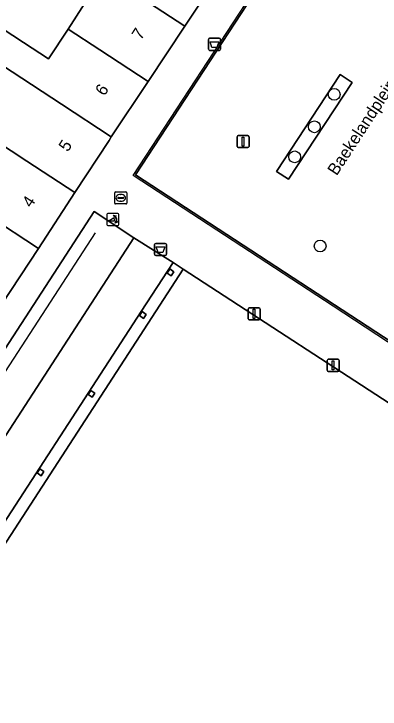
# Model space of a CAD drawing. Extents: x 159279 to 160377, y 384531 to 385888.
# Drawn here: x 160207.2 to 160237.5, y 384768.5 to 384826.1 of the extents above; entities that cross this region are included whole.
import ezdxf

# ---------------------------------------------------------------- set-up
doc = ezdxf.new("R2010")
doc.units = 0
for name, color, linetype in [('IMGEO_Afvalbak', 7, 'Continuous'), ('IMGEO_Boom', 7, 'Continuous'), ('IMGEO_Erf', 7, 'Continuous'), ('IMGEO_Groenvoorziening', 7, 'Continuous'), ('IMGEO_Lichtmast', 7, 'Continuous'), ('IMGEO_Lijnafwatering', 7, 'Continuous'), ('IMGEO_Openbare_ruimte_label', 7, 'Continuous'), ('IMGEO_Pand', 7, 'Continuous'), ('IMGEO_Pand_nummerreeks', 7, 'Continuous'), ('IMGEO_Parkeervlak_open', 7, 'Continuous'), ('IMGEO_Poller', 7, 'Continuous'), ('IMGEO_Rijbaan_lokaal_open', 7, 'Continuous'), ('IMGEO_Rioolput', 7, 'Continuous'), ('IMGEO_Voetpad_open', 7, 'Continuous')]:
    doc.layers.add(name, color=color, linetype=linetype)

msp = doc.modelspace()

# ---------------------------------------------------------------- linework, layer by layer
at = {"layer": 'IMGEO_Afvalbak'}
for p, q in [((160223.288, 384823.173), (160223.288, 384823.973)), ((160223.288, 384823.973), (160223.288, 384823.173)), ((160223.388, 384824.073), (160224.178, 384824.073)), ((160224.178, 384824.073), (160223.388, 384824.073)), ((160224.278, 384823.973), (160224.278, 384823.173)), ((160224.278, 384823.173), (160224.278, 384823.973)), ((160224.178, 384823.073), (160223.388, 384823.073)), ((160223.388, 384823.073), (160224.178, 384823.073)), ((160218.824, 384806.193), (160218.824, 384806.993)), ((160218.824, 384806.993), (160218.824, 384806.193)), ((160218.924, 384807.093), (160219.714, 384807.093)), ((160219.714, 384807.093), (160218.924, 384807.093)), ((160219.814, 384806.993), (160219.814, 384806.193)), ((160219.814, 384806.193), (160219.814, 384806.993)), ((160219.714, 384806.093), (160218.924, 384806.093)), ((160218.924, 384806.093), (160219.714, 384806.093))]:
    msp.add_line(p, q, dxfattribs=at)
for points in [[(160223.431, 384823.787), (160224.135, 384823.787), (160223.986, 384823.317), (160223.58, 384823.317), (160223.431, 384823.787)], [(160218.967, 384806.807), (160219.671, 384806.807), (160219.522, 384806.337), (160219.116, 384806.337), (160218.967, 384806.807)]]:
    msp.add_lwpolyline(points, dxfattribs=at)
for centre, start, end in [((160223.388, 384823.973), 90, 180), ((160223.388, 384823.973), 90, 180), ((160224.178, 384823.973), 0, 90), ((160224.178, 384823.973), 360, 90), ((160223.388, 384823.173), 180, 270), ((160223.388, 384823.173), 180, 270), ((160224.178, 384823.173), 270, 0), ((160224.178, 384823.173), 270, 0), ((160218.924, 384806.993), 90, 180), ((160218.924, 384806.993), 90, 180), ((160219.714, 384806.993), 0, 90), ((160219.714, 384806.993), 360, 90), ((160218.924, 384806.193), 180, 270), ((160218.924, 384806.193), 180, 270), ((160219.714, 384806.193), 270, 0), ((160219.714, 384806.193), 270, 0)]:
    msp.add_arc(centre, 0.1, start, end, dxfattribs=at)
at = {"layer": 'IMGEO_Boom'}
for centre in [(160233.703, 384819.429), (160232.063, 384816.745), (160230.429, 384814.257), (160232.539, 384806.874)]:
    msp.add_circle(centre, 0.489, dxfattribs=at)
at = {"layer": 'IMGEO_Erf'}
msp.add_lwpolyline([(160210.046, 384822.375), (160211.654, 384824.831), (160213.057, 384826.974), (160210.954, 384828.351), (160212.423, 384830.595), (160208.014, 384833.469), (160203.527, 384826.631), (160207.969, 384823.735)], close=True, dxfattribs=at)
at = {"layer": 'IMGEO_Groenvoorziening'}
msp.add_lwpolyline([(160229.911, 384812.397), (160235.186, 384820.415), (160234.208, 384821.076), (160228.914, 384813.051)], close=True, dxfattribs=at)
at = {"layer": 'IMGEO_Lichtmast'}
for p, q in [((160225.657, 384815.123), (160225.657, 384815.923)), ((160225.657, 384815.923), (160225.657, 384815.123)), ((160225.757, 384816.023), (160226.547, 384816.023)), ((160226.547, 384816.023), (160225.757, 384816.023)), ((160226.647, 384815.923), (160226.647, 384815.123)), ((160226.647, 384815.123), (160226.647, 384815.923)), ((160226.547, 384815.023), (160225.757, 384815.023)), ((160225.757, 384815.023), (160226.547, 384815.023)), ((160226.571, 384800.86), (160226.571, 384801.66)), ((160226.571, 384801.66), (160226.571, 384800.86)), ((160226.671, 384801.76), (160227.461, 384801.76)), ((160227.461, 384801.76), (160226.671, 384801.76)), ((160227.561, 384801.66), (160227.561, 384800.86)), ((160227.561, 384800.86), (160227.561, 384801.66)), ((160227.461, 384800.76), (160226.671, 384800.76)), ((160226.671, 384800.76), (160227.461, 384800.76)), ((160233.113, 384796.595), (160233.113, 384797.395)), ((160233.113, 384797.395), (160233.113, 384796.595)), ((160233.213, 384797.495), (160234.003, 384797.495)), ((160234.003, 384797.495), (160233.213, 384797.495)), ((160234.103, 384797.395), (160234.103, 384796.595)), ((160234.103, 384796.595), (160234.103, 384797.395)), ((160234.003, 384796.495), (160233.213, 384796.495)), ((160233.213, 384796.495), (160234.003, 384796.495))]:
    msp.add_line(p, q, dxfattribs=at)
for points in [[(160226.077, 384815.898), (160226.227, 384815.898), (160226.227, 384815.148), (160226.077, 384815.148), (160226.077, 384815.898)], [(160226.991, 384801.635), (160227.141, 384801.635), (160227.141, 384800.885), (160226.991, 384800.885), (160226.991, 384801.635)], [(160233.533, 384797.37), (160233.683, 384797.37), (160233.683, 384796.62), (160233.533, 384796.62), (160233.533, 384797.37)]]:
    msp.add_lwpolyline(points, dxfattribs=at)
for centre, start, end in [((160225.757, 384815.923), 90, 180), ((160225.757, 384815.923), 90, 180), ((160226.547, 384815.923), 0, 90), ((160226.547, 384815.923), 360, 90), ((160225.757, 384815.123), 180, 270), ((160225.757, 384815.123), 180, 270), ((160226.547, 384815.123), 270, 0), ((160226.547, 384815.123), 270, 0), ((160226.671, 384801.66), 90, 180), ((160226.671, 384801.66), 90, 180), ((160227.461, 384801.66), 0, 90), ((160227.461, 384801.66), 360, 90), ((160226.671, 384800.86), 180, 270), ((160226.671, 384800.86), 180, 270), ((160227.461, 384800.86), 270, 0), ((160227.461, 384800.86), 270, 0), ((160233.213, 384797.395), 90, 180), ((160233.213, 384797.395), 90, 180), ((160234.003, 384797.395), 0, 90), ((160234.003, 384797.395), 360, 90), ((160233.213, 384796.595), 180, 270), ((160233.213, 384796.595), 180, 270), ((160234.003, 384796.595), 270, 0), ((160234.003, 384796.595), 270, 0)]:
    msp.add_arc(centre, 0.1, start, end, dxfattribs=at)
at = {"layer": 'IMGEO_Lijnafwatering'}
for points in [[(160217.038, 384812.724), (160227.894, 384829.307)], [(160233.63, 384801.882), (160217.038, 384812.724)], [(160202.723, 384790.751), (160213.92, 384807.98)], [(160246.662, 384808.109), (160239.89, 384797.791), (160233.63, 384801.882)]]:
    msp.add_lwpolyline(points, dxfattribs=at)
at = {"layer": 'IMGEO_Pand'}
for points in [[(160221.332, 384825.078), (160224.38, 384829.668), (160220.252, 384832.37), (160217.689, 384834.048), (160216.121, 384831.652), (160214.017, 384833.03), (160209.604, 384835.907), (160208.014, 384833.469), (160212.423, 384830.595), (160212.568, 384830.817), (160217.141, 384827.823)], [(160217.141, 384827.823), (160212.568, 384830.817), (160212.423, 384830.595), (160210.954, 384828.351), (160213.057, 384826.974), (160211.654, 384824.831), (160214.277, 384823.113), (160218.284, 384820.489), (160221.332, 384825.078)], [(160202.123, 384824.487), (160211.105, 384818.605), (160215.236, 384815.9), (160218.284, 384820.489), (160214.277, 384823.113), (160211.654, 384824.831), (160210.046, 384822.375), (160207.969, 384823.735), (160203.527, 384826.631)], [(160200.511, 384822.027), (160204.954, 384819.131), (160206.076, 384818.396), (160204.663, 384816.238), (160205.618, 384815.613), (160208.241, 384813.895), (160212.216, 384811.292), (160215.051, 384815.622), (160215.236, 384815.9), (160211.105, 384818.605), (160202.123, 384824.487)], [(160212.216, 384811.292), (160208.241, 384813.895), (160205.618, 384815.613), (160204.019, 384813.17), (160201.945, 384814.528), (160200.537, 384812.378), (160205.068, 384809.387), (160209.199, 384806.683)], [(160201.024, 384808.595), (160199.582, 384806.394), (160202.172, 384804.698), (160206.181, 384802.072), (160209.199, 384806.683), (160205.068, 384809.387), (160200.537, 384812.378), (160196.096, 384815.287), (160194.501, 384812.853), (160198.95, 384809.953)], [(160220.408, 384804.74), (160220.082, 384804.981), (160219.861, 384804.64), (160220.187, 384804.4)], [(160218.119, 384801.219), (160217.794, 384801.461), (160217.573, 384801.12), (160217.898, 384800.879)], [(160213.877, 384794.692), (160213.544, 384794.922), (160213.323, 384794.582), (160213.657, 384794.353)], [(160209.66, 384788.204), (160209.32, 384788.424), (160209.1, 384788.085), (160209.439, 384787.864)]]:
    msp.add_lwpolyline(points, close=True, dxfattribs=at)
msp.add_lwpolyline([(160272.813, 384811.866), (160253.932, 384783.658), (160249.386, 384786.613), (160240.538, 384792.365), (160221.181, 384804.965), (160205.594, 384780.946), (160202.968, 384776.901), (160196.744, 384767.31)], dxfattribs=at)
at = {"layer": 'IMGEO_Parkeervlak_open'}
msp.add_lwpolyline([(160220.353, 384805.504), (160217.118, 384807.566), (160200.053, 384781.275), (160203.233, 384779.212), (160217.707, 384801.448)], close=True, dxfattribs=at)
at = {"layer": 'IMGEO_Poller'}
for p, q in [((160214.869, 384809.476), (160214.869, 384808.669)), ((160214.869, 384809.476), (160214.869, 384808.669)), ((160215.771, 384809.571), (160214.963, 384809.571)), ((160215.771, 384809.571), (160214.963, 384809.571)), ((160215.865, 384808.669), (160215.865, 384809.476)), ((160215.865, 384808.669), (160215.865, 384809.476)), ((160214.963, 384808.574), (160215.771, 384808.574)), ((160214.963, 384808.574), (160215.771, 384808.574))]:
    msp.add_line(p, q, dxfattribs=at)
for points in [[(160215.504, 384808.927), (160214.991, 384808.927), (160215.421, 384809.202)], [(160215.548, 384809.3), (160215.536, 384809.227), (160215.411, 384809.432)], [(160215.411, 384809.432), (160215.642, 384809.366), (160215.571, 384809.334)], [(160215.564, 384808.755), (160215.63, 384808.986), (160215.66, 384808.918)], [(160215.696, 384808.891), (160215.768, 384808.88), (160215.564, 384808.755)]]:
    msp.add_lwpolyline(points, dxfattribs=at)
for centre, radius, start, end in [((160214.963, 384809.476), 0.0946, 90, 180), ((160214.963, 384809.476), 0.0946, 90, 180), ((160215.176, 384808.977), 0.332, 351.32473, 42.4854), ((160215.19, 384808.987), 0.476, 351.75274, 41.16905), ((160215.19, 384808.987), 0.516, 349.35686, 42.29123), ((160215.771, 384809.476), 0.0946, 0, 90), ((160215.771, 384809.476), 0.0946, 0, 90), ((160214.963, 384808.669), 0.0946, 180, 270), ((160214.963, 384808.669), 0.0946, 180, 270), ((160215.771, 384808.669), 0.0946, 270, 0), ((160215.771, 384808.669), 0.0946, 270, 0)]:
    msp.add_arc(centre, radius, start, end, dxfattribs=at)
at = {"layer": 'IMGEO_Rijbaan_lokaal_open'}
for points in [[(160217.118, 384807.566), (160213.811, 384809.721), (160188.637, 384770.985), (160191.994, 384768.81), (160192.05, 384768.896), (160198.938, 384779.516), (160202.968, 384776.901), (160205.594, 384780.946), (160221.181, 384804.965), (160220.353, 384805.504), (160217.707, 384801.448), (160203.233, 384779.212), (160200.053, 384781.275)], [(160219.861, 384804.64), (160220.082, 384804.981), (160220.408, 384804.74), (160220.187, 384804.4)], [(160217.573, 384801.12), (160217.794, 384801.461), (160218.119, 384801.219), (160217.898, 384800.879)], [(160213.323, 384794.582), (160213.544, 384794.922), (160213.877, 384794.692), (160213.657, 384794.353)], [(160209.32, 384788.424), (160209.66, 384788.204), (160209.439, 384787.864), (160209.1, 384788.085)]]:
    msp.add_lwpolyline(points, close=True, dxfattribs=at)
at = {"layer": 'IMGEO_Rioolput'}
for p, q in [((160215.523, 384810.433), (160215.523, 384811.285)), ((160215.598, 384811.359), (160216.45, 384811.359)), ((160215.782, 384810.853), (160215.782, 384810.865)), ((160215.825, 384810.902), (160216.223, 384810.902)), ((160216.011, 384811.139), (160216.036, 384811.139)), ((160216.266, 384810.865), (160216.266, 384810.853)), ((160216.524, 384811.285), (160216.524, 384810.433)), ((160216.45, 384810.359), (160215.598, 384810.359)), ((160216.22, 384810.816), (160215.822, 384810.816)), ((160216.034, 384810.579), (160216.009, 384810.579))]:
    msp.add_line(p, q, dxfattribs=at)
for points in [[(160215.523, 384810.433), (160215.523, 384811.285)], [(160215.598, 384811.359), (160216.45, 384811.359)], [(160216.524, 384811.285), (160216.524, 384810.433)], [(160216.45, 384810.359), (160215.598, 384810.359)]]:
    msp.add_lwpolyline(points, dxfattribs=at)
for centre, radius, start, end in [((160215.6, 384811.283), 0.0765, 91.55205, 178.44795), ((160215.6, 384811.283), 0.0765, 91.55205, 178.44795), ((160215.822, 384810.862), 0.0403, 85.87752, 175.75265), ((160215.819, 384810.852), 0.0366, 178.93798, 274.71019), ((160216.223, 384810.859), 0.043, 264.86636, 352.45326), ((160216.227, 384810.864), 0.0386, 1.73085, 96.63898), ((160216.448, 384811.283), 0.0765, 1.55205, 88.44795), ((160216.448, 384811.283), 0.0765, 1.55205, 88.44795), ((160215.6, 384810.435), 0.0765, 181.55205, 268.44795), ((160215.6, 384810.435), 0.0765, 181.55205, 268.44795), ((160216.448, 384810.435), 0.0765, 271.55205, 358.44795), ((160216.448, 384810.435), 0.0765, 271.55205, 358.44795)]:
    msp.add_arc(centre, radius, start, end, dxfattribs=at)
for centre, major_axis, ratio, start_param, end_param in [((160216.01, 384810.859), (-0.387, 0.002), 0.722429, 4.712389, 7.853982), ((160216.035, 384810.859), (-0.39, 0.002), 0.717154, 1.570796, 4.712389)]:
    msp.add_ellipse(centre, major_axis=major_axis, ratio=ratio, start_param=start_param, end_param=end_param, dxfattribs=at)
at = {"layer": 'IMGEO_Voetpad_open'}
for points in [[(160239.847, 384797.998), (160257.312, 384824.609), (160234.695, 384839.421), (160217.246, 384812.767)], [(160217.246, 384812.767), (160234.695, 384839.421), (160257.312, 384824.609), (160239.847, 384797.998)], [(160229.911, 384812.397), (160228.914, 384813.051), (160234.208, 384821.076), (160235.186, 384820.415)]]:
    msp.add_lwpolyline(points, close=True, dxfattribs=at)
for points in [[(160224.38, 384829.668), (160221.332, 384825.078), (160218.284, 384820.489), (160215.236, 384815.9), (160215.051, 384815.622), (160212.216, 384811.292), (160209.199, 384806.683), (160206.181, 384802.072)], [(160188.637, 384770.985), (160213.811, 384809.721), (160217.118, 384807.566), (160220.353, 384805.504), (160221.181, 384804.965), (160240.538, 384792.365), (160243.509, 384796.902), (160243.775, 384797.309), (160246.774, 384801.89), (160249.782, 384806.484), (160252.772, 384811.05), (160255.777, 384815.64), (160258.828, 384820.3), (160261.942, 384825.057), (160262.41, 384826.405)]]:
    msp.add_lwpolyline(points, dxfattribs=at)

# ---------------------------------------------------------------- texts
at = {"layer": 'IMGEO_Openbare_ruimte_label'}
msp.add_text('Baekelandplein', height=1, rotation=56.78646, dxfattribs=at).set_placement((160233.907, 384812.643))
at = {"layer": 'IMGEO_Pand_nummerreeks'}
for s, p in [('7', (160217.697, 384823.863)), ('6', (160214.667, 384819.236)), ('5', (160211.637, 384814.609)), ('4', (160208.608, 384809.981))]:
    msp.add_text(s, height=1, rotation=56.78399, dxfattribs=at).set_placement(p)

doc.saveas('drawing.dxf')
